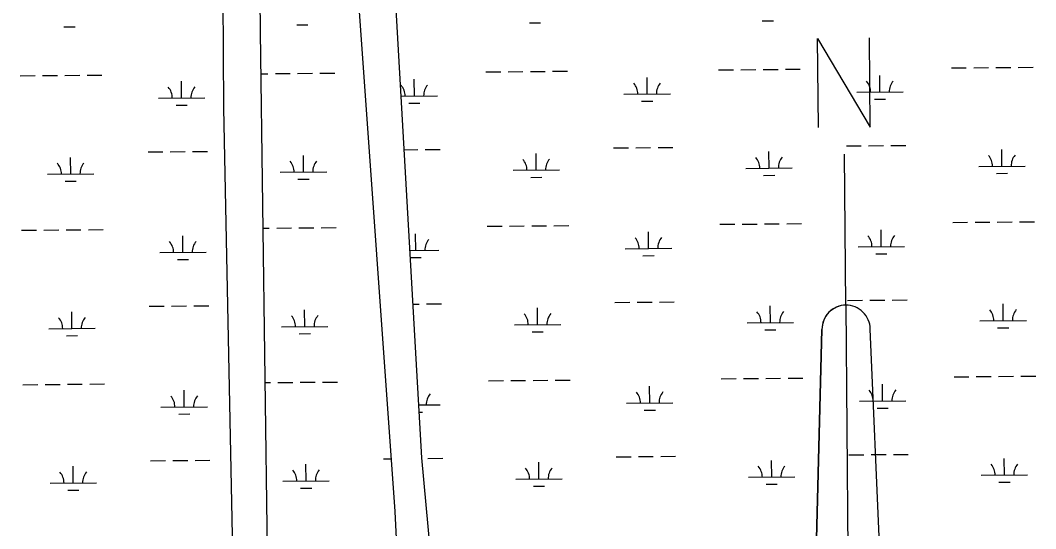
# Model space of a CAD drawing. Extents: x 3567028 to 3605064, y 510945 to 536587.
# Drawn here: x 3594363 to 3596552, y 531169 to 532263 of the extents above; entities that cross this region are included whole.
import ezdxf

# ---------------------------------------------------------------- set-up
doc = ezdxf.new("R2010")
doc.units = 0
doc.layers.add('V-ANNO-SYMB', color=7, linetype='Continuous')
doc.layers.add('V-WETL-SWMP', color=7, linetype='Continuous')

msp = doc.modelspace()

# ---------------------------------------------------------------- linework, layer by layer
at = {"layer": 'V-ANNO-SYMB'}
for p, q in [((3596143, 531650.1), (3596140.2, 531975.1)), ((3596143, 531650.1), (3596150.7, 530735.1)), ((3596143, 531650.1), (3596150.7, 530735.1)), ((3596066.4, 530649.4), (3596091.4, 531597.7)), ((3596091.4, 531597.7), (3596066.4, 530649.4)), ((3596236.4, 530650.9), (3596195.4, 531598.6))]:
    msp.add_line(p, q, dxfattribs=at)
msp.add_lwpolyline([(3596083.7, 532032.6), (3596082.1, 532224.6), (3596195.7, 532033.6), (3596194.1, 532225.6)], dxfattribs=at)
for start, end in [(90.48, 180.4833), (90.4867, 180.4834), (0.4834, 90.4867)]:
    msp.add_arc((3596143.4, 531598.1), 52, start, end, dxfattribs=at)
at = {"layer": 'V-WETL-SWMP'}
for p, q in [((3594881.1, 532239), (3594854.4, 533927.8)), ((3595228.4, 531321.1), (3595099.3, 533602.5)), ((3594796.5, 532764.8), (3594801, 532074.2)), ((3595090.4, 532323.7), (3595170.5, 531205.3)), ((3594958.9, 532253.7), (3594982.9, 532253.9)), ((3595460.8, 532258), (3595484.8, 532258.2)), ((3595962.7, 532262.2), (3595986.7, 532262.4)), ((3594457, 532249.5), (3594481, 532249.7)), ((3594898.9, 530933.5), (3594881.1, 532239)), ((3594363.1, 532144), (3594395.1, 532144.3)), ((3594411.1, 532144.5), (3594443.1, 532144.7)), ((3594459.1, 532144.9), (3594491.1, 532145.1)), ((3594507.1, 532145.3), (3594539.1, 532145.5)), ((3594882.4, 532148.4), (3594897, 532148.5)), ((3594913, 532148.7), (3594945, 532149)), ((3594961, 532149.1), (3594993, 532149.4)), ((3595009, 532149.5), (3595041, 532149.8)), ((3595366.8, 532152.5), (3595398.8, 532152.8)), ((3595414.8, 532152.9), (3595446.8, 532153.2)), ((3595462.8, 532153.3), (3595494.8, 532153.6)), ((3595510.8, 532153.7), (3595542.8, 532154)), ((3595868.7, 532156.7), (3595900.7, 532157)), ((3595916.7, 532157.2), (3595948.7, 532157.4)), ((3595964.7, 532157.6), (3595996.7, 532157.8)), ((3596012.7, 532158), (3596044.7, 532158.2)), ((3596216.5, 532108.9), (3596216.2, 532144.9)), ((3596370.6, 532161), (3596402.6, 532161.3)), ((3596418.6, 532161.4), (3596450.6, 532161.7)), ((3596466.6, 532161.8), (3596498.6, 532162.1)), ((3596514.6, 532162.2), (3596546.6, 532162.5)), ((3594710.8, 532096.2), (3594710.5, 532132.2)), ((3595212.7, 532100.5), (3595212.4, 532136.5)), ((3595714.6, 532104.7), (3595714.3, 532140.7)), ((3595184.3, 532100.2), (3595262.7, 532100.9)), ((3595664.6, 532104.3), (3595764.6, 532105.1)), ((3596166.5, 532108.5), (3596266.5, 532109.4)), ((3594660.8, 532095.8), (3594760.8, 532096.7)), ((3594698.9, 532080.7), (3594722.9, 532080.9)), ((3595200.8, 532084.9), (3595224.8, 532085.1)), ((3595702.7, 532089.2), (3595726.7, 532089.4)), ((3596204.6, 532093.4), (3596228.6, 532093.6)), ((3594801, 532074.2), (3594823.2, 530973.6)), ((3595690.1, 531989.1), (3595722.1, 531989.3)), ((3595738.1, 531989.5), (3595770.1, 531989.7)), ((3596144, 531992.9), (3596176, 531993.2)), ((3596192, 531993.3), (3596224, 531993.6)), ((3596240, 531993.7), (3596272, 531994)), ((3594471.7, 531932.4), (3594471.4, 531968.3)), ((3594638.4, 531980.2), (3594670.4, 531980.5)), ((3594686.4, 531980.6), (3594718.4, 531980.9)), ((3594734.4, 531981), (3594766.4, 531981.3)), ((3594973.6, 531936.6), (3594973.3, 531972.6)), ((3595190.9, 531984.8), (3595220.3, 531985.1)), ((3595236.3, 531985.2), (3595268.3, 531985.5)), ((3595475.5, 531940.8), (3595475.2, 531976.8)), ((3595642.1, 531988.7), (3595674.1, 531988.9)), ((3595977.4, 531945.1), (3595977.1, 531981.1)), ((3596479.3, 531949.3), (3596479, 531985.3)), ((3596429.3, 531948.9), (3596529.3, 531949.7)), ((3594421.7, 531931.9), (3594521.7, 531932.8)), ((3594923.6, 531936.2), (3595023.6, 531937)), ((3595425.5, 531940.4), (3595525.5, 531941.2)), ((3595463.6, 531925.3), (3595487.6, 531925.5)), ((3595927.4, 531944.6), (3596027.4, 531945.5)), ((3595965.5, 531929.5), (3595989.5, 531929.7)), ((3596467.4, 531933.8), (3596491.4, 531934)), ((3594459.8, 531916.8), (3594483.8, 531917)), ((3594961.7, 531921.1), (3594985.7, 531921.3)), ((3594886.9, 531815.8), (3594899.8, 531815.9)), ((3594915.8, 531816), (3594947.8, 531816.3)), ((3594963.8, 531816.4), (3594995.8, 531816.7)), ((3595011.8, 531816.8), (3595043.8, 531817.1)), ((3595369.7, 531819.9), (3595401.7, 531820.1)), ((3595417.7, 531820.3), (3595449.7, 531820.5)), ((3595465.7, 531820.7), (3595497.7, 531820.9)), ((3595513.7, 531821.1), (3595545.6, 531821.3)), ((3595871.5, 531824.1), (3595903.5, 531824.4)), ((3595919.5, 531824.5), (3595951.5, 531824.8)), ((3595967.5, 531824.9), (3595999.5, 531825.2)), ((3596015.5, 531825.3), (3596047.5, 531825.6)), ((3596373.4, 531828.3), (3596405.4, 531828.6)), ((3596421.4, 531828.7), (3596453.4, 531829)), ((3596469.4, 531829.1), (3596501.4, 531829.4)), ((3596517.4, 531829.5), (3596549.4, 531829.8)), ((3594365.9, 531811.4), (3594397.9, 531811.7)), ((3594413.9, 531811.8), (3594445.9, 531812.1)), ((3594461.9, 531812.2), (3594493.9, 531812.5)), ((3594509.9, 531812.6), (3594541.9, 531812.9)), ((3594713.6, 531763.6), (3594713.3, 531799.6)), ((3595215.5, 531767.8), (3595215.2, 531803.8)), ((3595717.4, 531772), (3595717.1, 531808)), ((3596219.3, 531776.3), (3596219, 531812.3)), ((3595667.4, 531771.6), (3595767.4, 531772.5)), ((3596169.3, 531775.9), (3596269.3, 531776.7)), ((3594663.6, 531763.2), (3594763.6, 531764)), ((3595203.2, 531767.7), (3595265.5, 531768.2)), ((3595204, 531752.3), (3595227.6, 531752.5)), ((3595705.5, 531756.5), (3595729.5, 531756.7)), ((3596207.4, 531760.7), (3596231.4, 531760.9)), ((3594701.7, 531748), (3594725.7, 531748.2)), ((3596242.8, 531661), (3596274.8, 531661.3)), ((3594641.2, 531647.5), (3594673.2, 531647.8)), ((3594689.2, 531647.9), (3594721.2, 531648.2)), ((3594737.2, 531648.3), (3594769.2, 531648.6)), ((3594976.4, 531603.9), (3594976.1, 531639.9)), ((3595209.7, 531652.3), (3595223.1, 531652.4)), ((3595239.1, 531652.6), (3595271.1, 531652.8)), ((3595478.3, 531608.2), (3595478, 531644.2)), ((3595645, 531656), (3595677, 531656.3)), ((3595693, 531656.4), (3595725, 531656.7)), ((3595741, 531656.8), (3595773, 531657.1)), ((3595980.2, 531612.4), (3595979.9, 531648.4)), ((3596146.8, 531660.2), (3596178.8, 531660.5)), ((3596194.8, 531660.6), (3596226.8, 531660.9)), ((3596482.1, 531616.6), (3596481.8, 531652.6)), ((3594474.5, 531599.7), (3594474.2, 531635.7)), ((3594424.5, 531599.3), (3594524.5, 531600.1)), ((3594926.4, 531603.5), (3595026.4, 531604.3)), ((3595428.3, 531607.7), (3595528.3, 531608.6)), ((3595930.2, 531612), (3596030.2, 531612.8)), ((3595968.3, 531596.9), (3595992.3, 531597.1)), ((3596432.1, 531616.2), (3596532.1, 531617)), ((3596470.2, 531601.1), (3596494.2, 531601.3)), ((3594462.6, 531584.2), (3594486.6, 531584.4)), ((3594964.5, 531588.4), (3594988.5, 531588.6)), ((3595466.4, 531592.6), (3595490.4, 531592.8)), ((3595372.5, 531487.2), (3595404.5, 531487.5)), ((3595420.5, 531487.6), (3595452.5, 531487.9)), ((3595468.5, 531488), (3595500.5, 531488.3)), ((3595516.5, 531488.4), (3595548.5, 531488.7)), ((3595874.4, 531491.4), (3595906.4, 531491.7)), ((3595922.4, 531491.8), (3595954.3, 531492.1)), ((3595970.3, 531492.2), (3596002.3, 531492.5)), ((3596018.3, 531492.6), (3596050.3, 531492.9)), ((3596376.2, 531495.7), (3596408.2, 531495.9)), ((3596424.2, 531496.1), (3596456.2, 531496.3)), ((3596472.2, 531496.5), (3596504.2, 531496.7)), ((3596520.2, 531496.9), (3596552.2, 531497.1)), ((3594368.7, 531478.7), (3594400.7, 531479)), ((3594416.7, 531479.1), (3594448.7, 531479.4)), ((3594464.7, 531479.5), (3594496.7, 531479.8)), ((3594512.7, 531479.9), (3594544.7, 531480.2)), ((3594716.4, 531430.9), (3594716.1, 531466.9)), ((3594891.4, 531483.1), (3594902.6, 531483.2)), ((3594918.6, 531483.4), (3594950.6, 531483.6)), ((3594966.6, 531483.8), (3594998.6, 531484)), ((3595014.6, 531484.2), (3595046.6, 531484.4)), ((3595720.2, 531439.4), (3595719.9, 531475.4)), ((3596222.1, 531443.6), (3596221.8, 531479.6)), ((3596172.1, 531443.2), (3596272.1, 531444)), ((3594666.4, 531430.5), (3594766.4, 531431.3)), ((3595222, 531435.2), (3595268.3, 531435.6)), ((3595670.2, 531439), (3595770.2, 531439.8)), ((3595708.3, 531423.8), (3595732.3, 531424)), ((3596210.2, 531428.1), (3596234.2, 531428.3)), ((3594704.5, 531415.4), (3594728.5, 531415.6)), ((3595222.8, 531419.8), (3595230.4, 531419.8)), ((3594644, 531314.9), (3594676, 531315.1)), ((3594692, 531315.3), (3594724, 531315.5)), ((3594740, 531315.7), (3594772, 531315.9)), ((3595145.9, 531319.1), (3595162.4, 531319.2)), ((3595259.6, 530995.9), (3595228.4, 531321.1)), ((3595241.9, 531319.9), (3595273.9, 531320.2)), ((3595481.1, 531275.5), (3595480.8, 531311.5)), ((3595647.8, 531323.3), (3595679.8, 531323.6)), ((3595695.8, 531323.7), (3595727.8, 531324)), ((3595743.8, 531324.1), (3595775.8, 531324.4)), ((3595983, 531279.7), (3595982.7, 531315.7)), ((3596149.7, 531327.6), (3596181.7, 531327.8)), ((3596197.7, 531328), (3596229.7, 531328.2)), ((3596245.6, 531328.4), (3596277.6, 531328.6)), ((3596484.9, 531284), (3596484.6, 531320)), ((3594477.3, 531267), (3594477, 531303)), ((3594979.2, 531271.3), (3594978.9, 531307.3)), ((3594427.3, 531266.6), (3594527.3, 531267.4)), ((3594929.2, 531270.8), (3595029.2, 531271.7)), ((3595431.1, 531275.1), (3595531.1, 531275.9)), ((3595933, 531279.3), (3596033, 531280.1)), ((3596434.9, 531283.5), (3596534.9, 531284.4)), ((3596473, 531268.4), (3596497, 531268.6)), ((3594465.4, 531251.5), (3594489.4, 531251.7)), ((3594967.3, 531255.7), (3594991.3, 531255.9)), ((3595469.2, 531260), (3595493.2, 531260.2)), ((3595971.1, 531264.2), (3595995.1, 531264.4)), ((3595170.5, 531205.3), (3595206.2, 530545.8))]:
    msp.add_line(p, q, dxfattribs=at)
for centre, start, end in [((3595157.4, 532100.5), 359.7115, 41.2552), ((3595267.9, 532101.4), 139.7115, 181.2552), ((3595659.3, 532104.7), 359.7115, 41.2552), ((3595769.8, 532105.6), 139.7115, 181.2552), ((3596161.2, 532108.9), 359.7115, 41.2552), ((3596271.7, 532109.9), 139.7115, 181.2552), ((3594655.6, 532096.2), 359.7115, 41.2552), ((3594766, 532097.2), 139.7115, 181.2552), ((3595922.1, 531945.1), 359.7115, 41.2552), ((3596032.6, 531946), 139.7115, 181.2552), ((3596424, 531949.3), 359.7115, 41.2552), ((3596534.5, 531950.2), 139.7115, 181.2552), ((3594416.5, 531932.4), 359.7115, 41.2552), ((3594526.9, 531933.3), 139.7115, 181.2552), ((3594918.3, 531936.6), 359.7115, 41.2552), ((3595028.8, 531937.5), 139.7115, 181.2552), ((3595420.2, 531940.8), 359.7115, 41.2552), ((3595530.7, 531941.8), 139.7115, 181.2552), ((3595662.1, 531772), 359.7115, 41.2552), ((3595772.6, 531773), 139.7115, 181.2552), ((3596164, 531776.3), 359.7115, 41.2552), ((3596274.5, 531777.2), 139.7115, 181.2552), ((3594658.4, 531763.6), 359.7115, 41.2552), ((3594768.8, 531764.5), 139.7115, 181.2552), ((3595270.7, 531768.7), 139.7115, 181.2552), ((3596426.8, 531616.6), 359.7115, 41.2552), ((3596537.3, 531617.6), 139.7115, 181.2552), ((3594419.3, 531599.7), 359.7115, 41.2552), ((3594529.7, 531600.6), 139.7115, 181.2552), ((3594921.2, 531603.9), 359.7115, 41.2552), ((3595031.6, 531604.9), 139.7115, 181.2552), ((3595423, 531608.2), 359.7115, 41.2552), ((3595533.5, 531609.1), 139.7115, 181.2552), ((3595924.9, 531612.4), 359.7115, 41.2552), ((3596035.4, 531613.3), 139.7115, 181.2552), ((3596166.8, 531443.6), 359.7115, 41.2552), ((3596277.3, 531444.6), 139.7115, 181.2552), ((3594661.2, 531430.9), 359.7115, 41.2552), ((3594771.7, 531431.9), 139.7115, 181.2552), ((3595273.5, 531436.1), 139.7115, 181.2552), ((3595664.9, 531439.4), 359.7115, 41.2552), ((3595775.4, 531440.3), 139.7115, 181.2552), ((3594422.1, 531267), 359.7115, 41.2552), ((3594532.6, 531268), 139.7115, 181.2552), ((3594924, 531271.3), 359.7115, 41.2552), ((3595034.4, 531272.2), 139.7115, 181.2552), ((3595425.9, 531275.5), 359.7115, 41.2552), ((3595536.3, 531276.4), 139.7115, 181.2552), ((3595927.7, 531279.7), 359.7115, 41.2552), ((3596038.2, 531280.7), 139.7115, 181.2552), ((3596429.6, 531284), 359.7115, 41.2552), ((3596540.1, 531284.9), 139.7115, 181.2552)]:
    msp.add_arc(centre, 35.2, start, end, dxfattribs=at)

doc.saveas('drawing.dxf')
